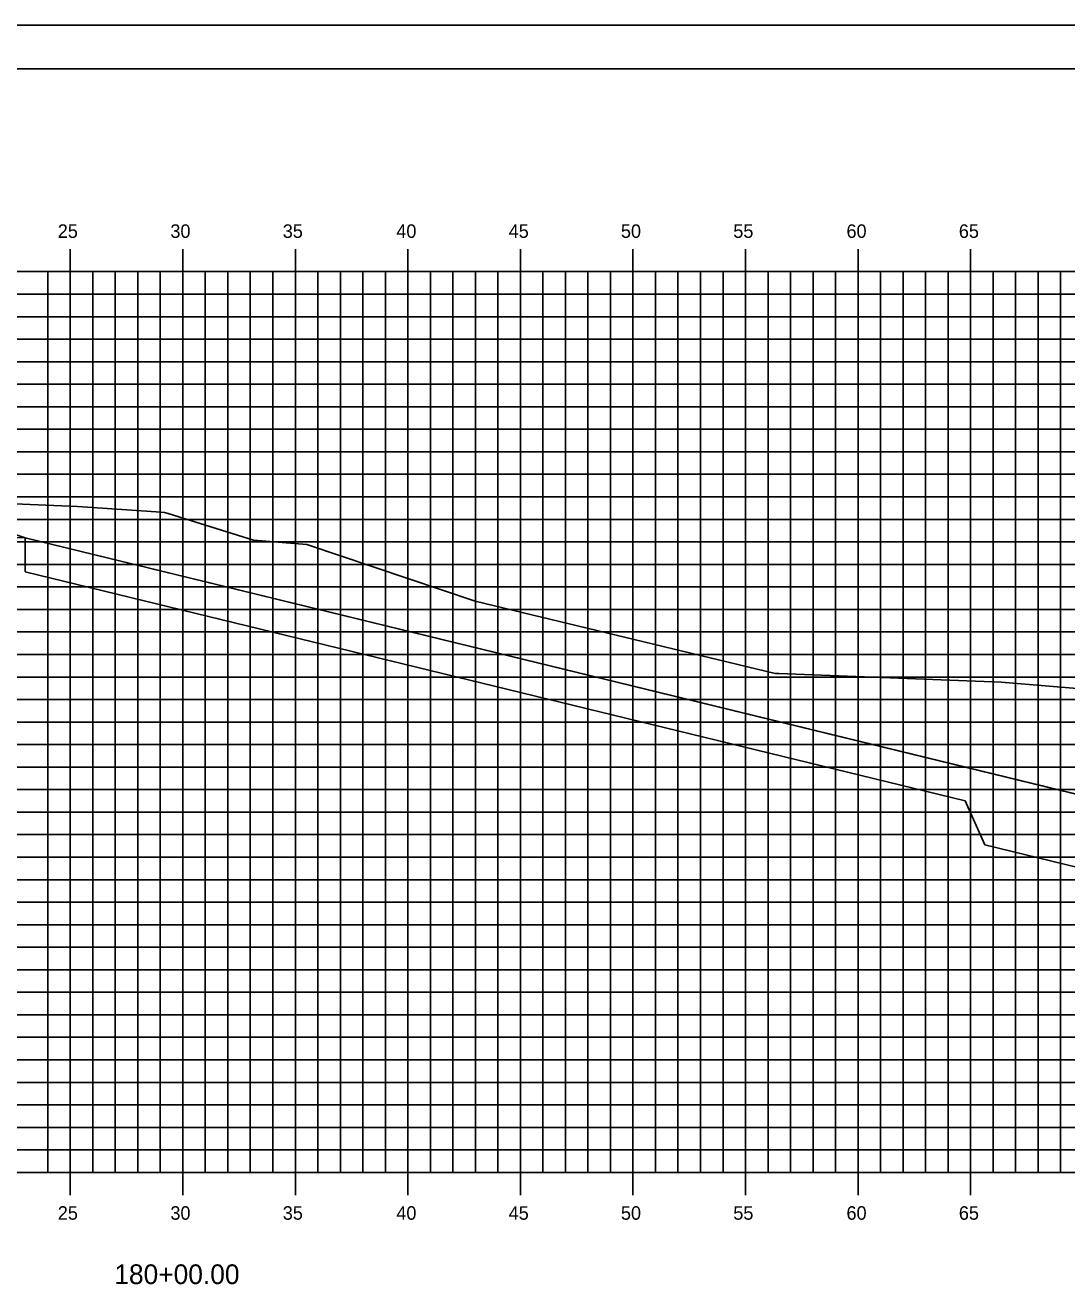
# Model space of a CAD drawing. Extents: x 850598 to 870284, y 366541 to 366651.
# Drawn here: x 859322.4 to 859368.7, y 366595.1 to 366651.2 of the extents above; entities that cross this region are included whole.
import ezdxf

# ---------------------------------------------------------------- set-up
doc = ezdxf.new("R2010")
doc.units = 0
for name, color, linetype in [('BORDER', 7, 'Continuous'), ('D_Drainage_RipRap', 7, 'Continuous'), ('D_Roadway_Centerline', 7, 'Continuous'), ('D_Roadway_SlopeLines', 7, 'Continuous'), ('D_Roadway_SubGrade', 7, 'Continuous'), ('H_V ANNOTATION', 7, 'Continuous'), ('MAJOR', 7, 'Continuous'), ('MINOR', 7, 'Continuous'), ('PLOT BOUNDARY', 7, 'Continuous'), ('S_Roadway_Centerline', 7, 'Continuous')]:
    doc.layers.add(name, color=color, linetype=linetype)

msp = doc.modelspace()

# ---------------------------------------------------------------- linework, layer by layer
at = {"layer": 'BORDER'}
msp.add_line((859414.402, 366649.225), (859254.402, 366649.225), dxfattribs=at)
at = {"layer": 'D_Drainage_RipRap'}
msp.add_lwpolyline([(859364.167, 366618.225), (859378.932, 366614.628), (859388.794, 366612.225), (859385.794, 366609.225), (859382.794, 366609.225), (859379.794, 366611.178), (859365.029, 366614.775), (859364.167, 366616.725), (859322.402, 366626.901), (859322.402, 366628.401)], close=True, dxfattribs=at)
at = {"layer": 'D_Roadway_Centerline'}
msp.add_lwpolyline([(859265.997, 366630.451), (859266.997, 366630.362), (859267.997, 366630.155), (859268.997, 366629.831), (859269.997, 366629.39), (859274.402, 366627.187), (859278.204, 366628.455), (859284.402, 366630.521), (859288.402, 366630.761), (859299.402, 366631.091), (859310.402, 366630.761), (859314.402, 366630.521), (859316.402, 366630.401), (859322.402, 366628.401), (859364.167, 366618.225), (859378.932, 366614.628), (859388.794, 366612.225), (859392.794, 366612.225)], dxfattribs=at)
at = {"layer": 'D_Roadway_SlopeLines'}
msp.add_lwpolyline([(859322.402, 366628.401), (859388.794, 366612.225), (859388.794, 366612.225)], dxfattribs=at)
at = {"layer": 'D_Roadway_SubGrade'}
msp.add_lwpolyline([(859310.402, 366630.261), (859311.402, 366630.201), (859311.402, 366630.451), (859316.402, 366630.151), (859316.402, 366630.401), (859322.402, 366628.401), (859310.402, 366628.761)], close=True, dxfattribs=at)
at = {"layer": 'MAJOR'}
for p, q in [((859324.402, 366641.227), (859324.402, 366640.225)), ((859324.402, 366641.227), (859324.402, 366640.225)), ((859329.402, 366641.227), (859329.402, 366640.225)), ((859329.402, 366641.227), (859329.402, 366640.225)), ((859334.402, 366641.227), (859334.402, 366640.225)), ((859334.402, 366641.227), (859334.402, 366640.225)), ((859339.402, 366641.227), (859339.402, 366640.225)), ((859339.402, 366641.227), (859339.402, 366640.225)), ((859344.402, 366641.227), (859344.402, 366640.225)), ((859344.402, 366641.227), (859344.402, 366640.225)), ((859349.402, 366641.227), (859349.402, 366640.225)), ((859349.402, 366641.227), (859349.402, 366640.225)), ((859354.402, 366641.227), (859354.402, 366640.225)), ((859354.402, 366641.227), (859354.402, 366640.225)), ((859359.402, 366641.227), (859359.402, 366640.225)), ((859359.402, 366641.227), (859359.402, 366640.225)), ((859364.402, 366641.227), (859364.402, 366640.225)), ((859364.402, 366641.227), (859364.402, 366640.225)), ((859259.402, 366640.225), (859399.402, 366640.225)), ((859259.402, 366640.225), (859399.402, 366640.225)), ((859259.402, 366640.225), (859399.402, 366640.225)), ((859259.402, 366640.225), (859399.402, 366640.225)), ((859324.402, 366600.225), (859324.402, 366640.225)), ((859324.402, 366600.225), (859324.402, 366640.225)), ((859329.402, 366600.225), (859329.402, 366640.225)), ((859329.402, 366600.225), (859329.402, 366640.225)), ((859334.402, 366600.225), (859334.402, 366640.225)), ((859334.402, 366600.225), (859334.402, 366640.225)), ((859339.402, 366600.225), (859339.402, 366640.225)), ((859339.402, 366600.225), (859339.402, 366640.225)), ((859344.402, 366600.225), (859344.402, 366640.225)), ((859344.402, 366600.225), (859344.402, 366640.225)), ((859349.402, 366600.225), (859349.402, 366640.225)), ((859349.402, 366600.225), (859349.402, 366640.225)), ((859354.402, 366600.225), (859354.402, 366640.225)), ((859354.402, 366600.225), (859354.402, 366640.225)), ((859359.402, 366600.225), (859359.402, 366640.225)), ((859359.402, 366600.225), (859359.402, 366640.225)), ((859364.402, 366600.225), (859364.402, 366640.225)), ((859364.402, 366600.225), (859364.402, 366640.225)), ((859259.402, 366635.225), (859399.402, 366635.225)), ((859259.402, 366635.225), (859399.402, 366635.225)), ((859259.402, 366630.225), (859399.402, 366630.225)), ((859259.402, 366630.225), (859399.402, 366630.225)), ((859259.402, 366625.225), (859399.402, 366625.225)), ((859259.402, 366625.225), (859399.402, 366625.225)), ((859259.402, 366620.225), (859399.402, 366620.225)), ((859259.402, 366620.225), (859399.402, 366620.225)), ((859259.402, 366615.225), (859399.402, 366615.225)), ((859259.402, 366615.225), (859399.402, 366615.225)), ((859259.402, 366610.225), (859399.402, 366610.225)), ((859259.402, 366610.225), (859399.402, 366610.225)), ((859259.402, 366605.225), (859399.402, 366605.225)), ((859259.402, 366605.225), (859399.402, 366605.225)), ((859259.402, 366600.225), (859399.402, 366600.225)), ((859259.402, 366600.225), (859399.402, 366600.225)), ((859259.402, 366600.225), (859399.402, 366600.225)), ((859259.402, 366600.225), (859399.402, 366600.225)), ((859324.402, 366599.223), (859324.402, 366600.225)), ((859324.402, 366599.223), (859324.402, 366600.225)), ((859329.402, 366599.223), (859329.402, 366600.225)), ((859329.402, 366599.223), (859329.402, 366600.225)), ((859334.402, 366599.223), (859334.402, 366600.225)), ((859334.402, 366599.223), (859334.402, 366600.225)), ((859339.402, 366599.223), (859339.402, 366600.225)), ((859339.402, 366599.223), (859339.402, 366600.225)), ((859344.402, 366599.223), (859344.402, 366600.225)), ((859344.402, 366599.223), (859344.402, 366600.225)), ((859349.402, 366599.223), (859349.402, 366600.225)), ((859349.402, 366599.223), (859349.402, 366600.225)), ((859354.402, 366599.223), (859354.402, 366600.225)), ((859354.402, 366599.223), (859354.402, 366600.225)), ((859359.402, 366599.223), (859359.402, 366600.225)), ((859359.402, 366599.223), (859359.402, 366600.225)), ((859364.402, 366599.223), (859364.402, 366600.225)), ((859364.402, 366599.223), (859364.402, 366600.225))]:
    msp.add_line(p, q, dxfattribs=at)
at = {"layer": 'MINOR'}
for p, q in [((859323.402, 366600.225), (859323.402, 366640.225)), ((859323.402, 366600.225), (859323.402, 366640.225)), ((859325.402, 366600.225), (859325.402, 366640.225)), ((859325.402, 366600.225), (859325.402, 366640.225)), ((859326.402, 366600.225), (859326.402, 366640.225)), ((859326.402, 366600.225), (859326.402, 366640.225)), ((859327.402, 366600.225), (859327.402, 366640.225)), ((859327.402, 366600.225), (859327.402, 366640.225)), ((859328.402, 366600.225), (859328.402, 366640.225)), ((859328.402, 366600.225), (859328.402, 366640.225)), ((859330.402, 366600.225), (859330.402, 366640.225)), ((859330.402, 366600.225), (859330.402, 366640.225)), ((859331.402, 366600.225), (859331.402, 366640.225)), ((859331.402, 366600.225), (859331.402, 366640.225)), ((859332.402, 366600.225), (859332.402, 366640.225)), ((859332.402, 366600.225), (859332.402, 366640.225)), ((859333.402, 366600.225), (859333.402, 366640.225)), ((859333.402, 366600.225), (859333.402, 366640.225)), ((859335.402, 366600.225), (859335.402, 366640.225)), ((859335.402, 366600.225), (859335.402, 366640.225)), ((859336.402, 366600.225), (859336.402, 366640.225)), ((859336.402, 366600.225), (859336.402, 366640.225)), ((859337.402, 366600.225), (859337.402, 366640.225)), ((859337.402, 366600.225), (859337.402, 366640.225)), ((859338.402, 366600.225), (859338.402, 366640.225)), ((859338.402, 366600.225), (859338.402, 366640.225)), ((859340.402, 366600.225), (859340.402, 366640.225)), ((859340.402, 366600.225), (859340.402, 366640.225)), ((859341.402, 366600.225), (859341.402, 366640.225)), ((859341.402, 366600.225), (859341.402, 366640.225)), ((859342.402, 366600.225), (859342.402, 366640.225)), ((859342.402, 366600.225), (859342.402, 366640.225)), ((859343.402, 366600.225), (859343.402, 366640.225)), ((859343.402, 366600.225), (859343.402, 366640.225)), ((859345.402, 366600.225), (859345.402, 366640.225)), ((859345.402, 366600.225), (859345.402, 366640.225)), ((859346.402, 366600.225), (859346.402, 366640.225)), ((859346.402, 366600.225), (859346.402, 366640.225)), ((859347.402, 366600.225), (859347.402, 366640.225)), ((859347.402, 366600.225), (859347.402, 366640.225)), ((859348.402, 366600.225), (859348.402, 366640.225)), ((859348.402, 366600.225), (859348.402, 366640.225)), ((859350.402, 366600.225), (859350.402, 366640.225)), ((859350.402, 366600.225), (859350.402, 366640.225)), ((859351.402, 366600.225), (859351.402, 366640.225)), ((859351.402, 366600.225), (859351.402, 366640.225)), ((859352.402, 366600.225), (859352.402, 366640.225)), ((859352.402, 366600.225), (859352.402, 366640.225)), ((859353.402, 366600.225), (859353.402, 366640.225)), ((859353.402, 366600.225), (859353.402, 366640.225)), ((859355.402, 366600.225), (859355.402, 366640.225)), ((859355.402, 366600.225), (859355.402, 366640.225)), ((859356.402, 366600.225), (859356.402, 366640.225)), ((859356.402, 366600.225), (859356.402, 366640.225)), ((859357.402, 366600.225), (859357.402, 366640.225)), ((859357.402, 366600.225), (859357.402, 366640.225)), ((859358.402, 366600.225), (859358.402, 366640.225)), ((859358.402, 366600.225), (859358.402, 366640.225)), ((859360.402, 366600.225), (859360.402, 366640.225)), ((859360.402, 366600.225), (859360.402, 366640.225)), ((859361.402, 366600.225), (859361.402, 366640.225)), ((859361.402, 366600.225), (859361.402, 366640.225)), ((859362.402, 366600.225), (859362.402, 366640.225)), ((859362.402, 366600.225), (859362.402, 366640.225)), ((859363.402, 366600.225), (859363.402, 366640.225)), ((859363.402, 366600.225), (859363.402, 366640.225)), ((859365.402, 366600.225), (859365.402, 366640.225)), ((859365.402, 366600.225), (859365.402, 366640.225)), ((859366.402, 366600.225), (859366.402, 366640.225)), ((859366.402, 366600.225), (859366.402, 366640.225)), ((859367.402, 366600.225), (859367.402, 366640.225)), ((859367.402, 366600.225), (859367.402, 366640.225)), ((859368.402, 366600.225), (859368.402, 366640.225)), ((859368.402, 366600.225), (859368.402, 366640.225)), ((859259.402, 366639.225), (859399.402, 366639.225)), ((859259.402, 366639.225), (859399.402, 366639.225)), ((859259.402, 366638.225), (859399.402, 366638.225)), ((859259.402, 366638.225), (859399.402, 366638.225)), ((859259.402, 366637.225), (859399.402, 366637.225)), ((859259.402, 366637.225), (859399.402, 366637.225)), ((859259.402, 366636.225), (859399.402, 366636.225)), ((859259.402, 366636.225), (859399.402, 366636.225)), ((859259.402, 366634.225), (859399.402, 366634.225)), ((859259.402, 366634.225), (859399.402, 366634.225)), ((859259.402, 366633.225), (859399.402, 366633.225)), ((859259.402, 366633.225), (859399.402, 366633.225)), ((859259.402, 366632.225), (859399.402, 366632.225)), ((859259.402, 366632.225), (859399.402, 366632.225)), ((859259.402, 366631.225), (859399.402, 366631.225)), ((859259.402, 366631.225), (859399.402, 366631.225)), ((859259.402, 366629.225), (859399.402, 366629.225)), ((859259.402, 366629.225), (859399.402, 366629.225)), ((859259.402, 366628.225), (859399.402, 366628.225)), ((859259.402, 366628.225), (859399.402, 366628.225)), ((859259.402, 366627.225), (859399.402, 366627.225)), ((859259.402, 366627.225), (859399.402, 366627.225)), ((859259.402, 366626.225), (859399.402, 366626.225)), ((859259.402, 366626.225), (859399.402, 366626.225)), ((859259.402, 366624.225), (859399.402, 366624.225)), ((859259.402, 366624.225), (859399.402, 366624.225)), ((859259.402, 366623.225), (859399.402, 366623.225)), ((859259.402, 366623.225), (859399.402, 366623.225)), ((859259.402, 366622.225), (859399.402, 366622.225)), ((859259.402, 366622.225), (859399.402, 366622.225)), ((859259.402, 366621.225), (859399.402, 366621.225)), ((859259.402, 366621.225), (859399.402, 366621.225)), ((859259.402, 366619.225), (859399.402, 366619.225)), ((859259.402, 366619.225), (859399.402, 366619.225)), ((859259.402, 366618.225), (859399.402, 366618.225)), ((859259.402, 366618.225), (859399.402, 366618.225)), ((859259.402, 366617.225), (859399.402, 366617.225)), ((859259.402, 366617.225), (859399.402, 366617.225)), ((859259.402, 366616.225), (859399.402, 366616.225)), ((859259.402, 366616.225), (859399.402, 366616.225)), ((859259.402, 366614.225), (859399.402, 366614.225)), ((859259.402, 366614.225), (859399.402, 366614.225)), ((859259.402, 366613.225), (859399.402, 366613.225)), ((859259.402, 366613.225), (859399.402, 366613.225)), ((859259.402, 366612.225), (859399.402, 366612.225)), ((859259.402, 366612.225), (859399.402, 366612.225)), ((859259.402, 366611.225), (859399.402, 366611.225)), ((859259.402, 366611.225), (859399.402, 366611.225)), ((859259.402, 366609.225), (859399.402, 366609.225)), ((859259.402, 366609.225), (859399.402, 366609.225)), ((859259.402, 366608.225), (859399.402, 366608.225)), ((859259.402, 366608.225), (859399.402, 366608.225)), ((859259.402, 366607.225), (859399.402, 366607.225)), ((859259.402, 366607.225), (859399.402, 366607.225)), ((859259.402, 366606.225), (859399.402, 366606.225)), ((859259.402, 366606.225), (859399.402, 366606.225)), ((859259.402, 366604.225), (859399.402, 366604.225)), ((859259.402, 366604.225), (859399.402, 366604.225)), ((859259.402, 366603.225), (859399.402, 366603.225)), ((859259.402, 366603.225), (859399.402, 366603.225)), ((859259.402, 366602.225), (859399.402, 366602.225)), ((859259.402, 366602.225), (859399.402, 366602.225)), ((859259.402, 366601.225), (859399.402, 366601.225)), ((859259.402, 366601.225), (859399.402, 366601.225))]:
    msp.add_line(p, q, dxfattribs=at)
at = {"layer": 'PLOT BOUNDARY'}
msp.add_lwpolyline([(859246.309, 366541.166), (859416.309, 366541.166), (859416.309, 366651.166), (859246.309, 366651.166)], close=True, dxfattribs=at)
at = {"layer": 'S_Roadway_Centerline'}
msp.add_lwpolyline([(859320.856, 366629.953), (859324.717, 366629.802), (859328.445, 366629.541), (859328.588, 366629.531), (859328.747, 366629.485), (859332.537, 366628.307), (859334.92, 366628.102), (859342.393, 366625.589), (859355.722, 366622.388), (859355.878, 366622.379), (859365.767, 366622.001), (859379.239, 366620.875), (859383.564, 366617.828), (859385.527, 366616.012), (859387.415, 366614.848), (859389.316, 366613.39), (859399.402, 366610.012)], dxfattribs=at)

# ---------------------------------------------------------------- texts
at = {"layer": 'H_V ANNOTATION'}
for s, height, p in [('25', 0.6, (859323.848, 366641.725)), ('30', 0.6, (859328.851, 366641.725)), ('35', 0.6, (859333.843, 366641.725)), ('40', 0.6, (859338.888, 366641.725)), ('45', 0.6, (859343.88, 366641.725)), ('50', 0.6, (859348.867, 366641.725)), ('55', 0.6, (859353.859, 366641.725)), ('60', 0.6, (859358.888, 366641.725)), ('65', 0.6, (859363.88, 366641.725)), ('25', 0.6, (859323.848, 366598.125)), ('30', 0.6, (859328.851, 366598.125)), ('35', 0.6, (859333.843, 366598.125)), ('40', 0.6, (859338.888, 366598.125)), ('45', 0.6, (859343.88, 366598.125)), ('50', 0.6, (859348.867, 366598.125)), ('55', 0.6, (859353.859, 366598.125)), ('60', 0.6, (859358.888, 366598.125)), ('65', 0.6, (859363.88, 366598.125)), ('180+00.00', 0.875, (859326.359, 366595.268))]:
    msp.add_text(s, height=height, dxfattribs=at).set_placement(p)

doc.saveas('drawing.dxf')
